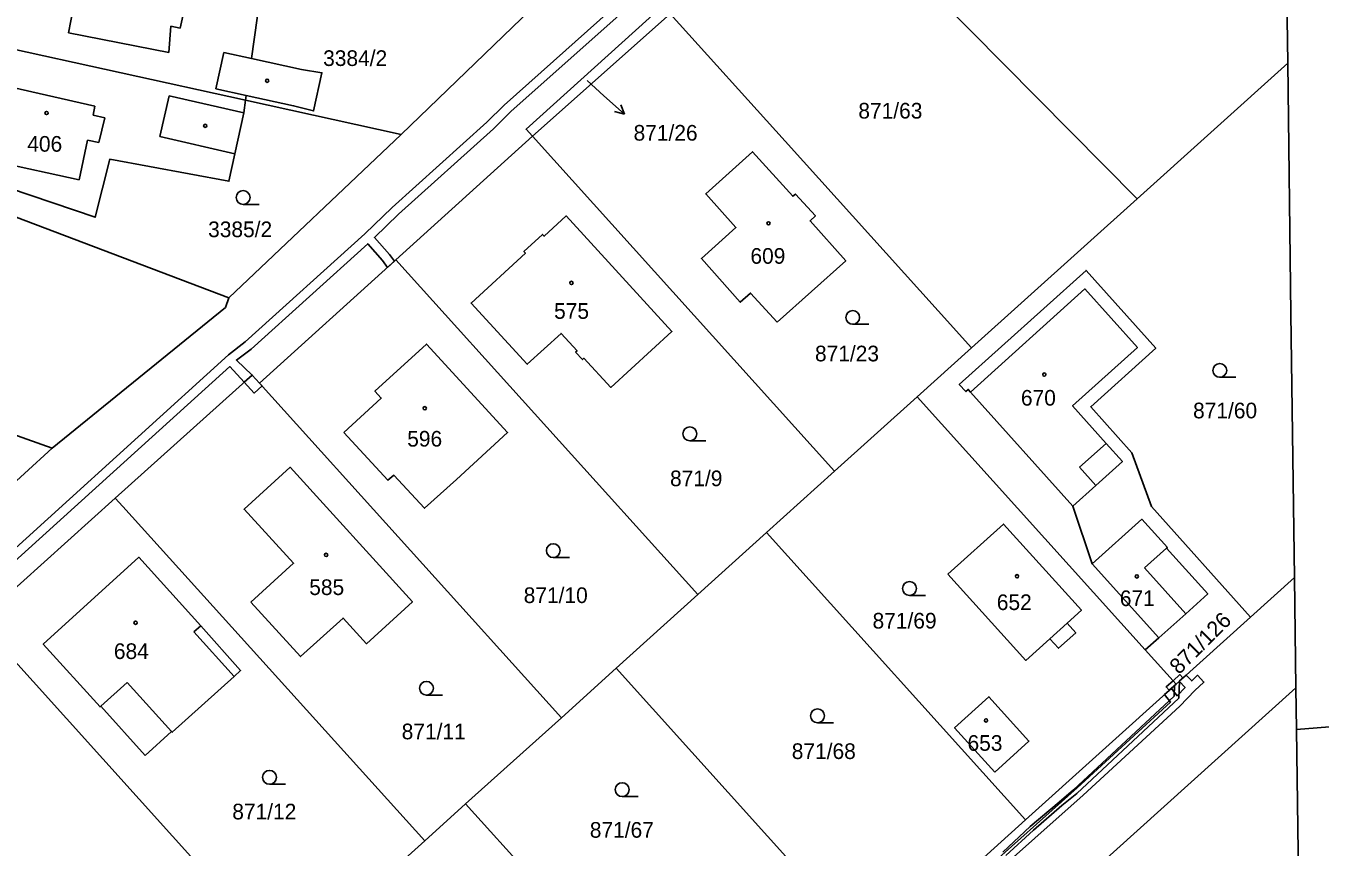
# Model space of a CAD drawing. Extents: x -776734 to -748832, y -1118122 to -976986.
# Drawn here: x -752642.5 to -752501.9, y -1114741.4 to -1114652.2 of the extents above; entities that cross this region are included whole.
import ezdxf

# ---------------------------------------------------------------- set-up
doc = ezdxf.new("R2010")
doc.units = 0
for name, color, linetype in [('KM_Hranice parcel', 7, 'Continuous'), ('KM_Parcelní čísla', 7, 'Continuous'), ('KM_Pop  PČ popisy', 7, 'Continuous'), ('KM_Vnitřní kresba', 7, 'Continuous'), ('KM_Věcná břemena k části', 7, 'Continuous'), ('KM_Značky budov', 7, 'Continuous'), ('KM_Značky kultur', 7, 'Continuous')]:
    doc.layers.add(name, color=color, linetype=linetype)

msp = doc.modelspace()

# ---------------------------------------------------------------- linework, layer by layer
at = {"layer": 'KM_Hranice parcel'}
for p, q in [((-752556.13, -1114636.3), (-752521.77, -1114671.02)), ((-752505.41, -1114656.3), (-752505.58, -1114643.02)), ((-752617.96, -1114655.78), (-752616.37, -1114644.43)), ((-752601.68, -1114664.04), (-752587.62, -1114650.44)), ((-752572.48, -1114650.92), (-752587.44, -1114664.23)), ((-752648.32, -1114653.77), (-752618.6, -1114660.31)), ((-752505.41, -1114656.3), (-752521.77, -1114671.02)), ((-752618.6, -1114660.31), (-752618.53, -1114659.79)), ((-752618.6, -1114660.31), (-752601.68, -1114664.04)), ((-752620.4, -1114681.76), (-752601.68, -1114664.04)), ((-752587.44, -1114664.23), (-752602.27, -1114677.64)), ((-752554.63, -1114700.61), (-752587.44, -1114664.23)), ((-752620.4, -1114681.76), (-752651.84, -1114669.84)), ((-752521.77, -1114671.02), (-752539.75, -1114687.2)), ((-752602.27, -1114677.64), (-752617.09, -1114691.03)), ((-752602.27, -1114677.64), (-752569.47, -1114713.98)), ((-752677.34, -1114684.61), (-752639.58, -1114698.11)), ((-752545.67, -1114692.54), (-752539.75, -1114687.2)), ((-752617.09, -1114691.03), (-752584.3, -1114727.38)), ((-752554.63, -1114700.61), (-752545.67, -1114692.54)), ((-752545.67, -1114692.54), (-752520.91, -1114720)), ((-752528.75, -1114704.39), (-752539.88, -1114692)), ((-752660.19, -1114716.87), (-752639.58, -1114698.11)), ((-752562.01, -1114707.26), (-752554.63, -1114700.61)), ((-752632.74, -1114703.53), (-752647.59, -1114716.87)), ((-752526.67, -1114710.67), (-752528.75, -1114704.39)), ((-752569.47, -1114713.98), (-752562.01, -1114707.26)), ((-752533.89, -1114738.46), (-752562.01, -1114707.26)), ((-752519.42, -1114718.71), (-752526.67, -1114710.67)), ((-752504.69, -1114712.14), (-752509.48, -1114716.45)), ((-752504.54, -1114724.12), (-752504.69, -1114712.14)), ((-752578.35, -1114721.99), (-752569.47, -1114713.98)), ((-752509.48, -1114716.45), (-752517.55, -1114723.73)), ((-752646.72, -1114717.83), (-752614, -1114754.13)), ((-752520.91, -1114720), (-752519.42, -1114718.71)), ((-752517.55, -1114723.73), (-752520.91, -1114720)), ((-752584.3, -1114727.38), (-752578.35, -1114721.99)), ((-752550.23, -1114753.19), (-752578.35, -1114721.99)), ((-752504.54, -1114724.12), (-752541.13, -1114757.11)), ((-752533.89, -1114738.46), (-752517.55, -1114723.73)), ((-752504.48, -1114728.64), (-752504.54, -1114724.12)), ((-752594.7, -1114736.72), (-752584.3, -1114727.38)), ((-752504.01, -1114764.03), (-752504.48, -1114728.64)), ((-752599.13, -1114740.75), (-752594.7, -1114736.72)), ((-752566.58, -1114767.92), (-752594.7, -1114736.72)), ((-752550.23, -1114753.19), (-752533.89, -1114738.46)), ((-752611.04, -1114751.45), (-752599.13, -1114740.75))]:
    msp.add_line(p, q, dxfattribs=at)
for points in [[(-752563.55, -1114641.28), (-752573.27, -1114650.04), (-752588.14, -1114663.46), (-752587.44, -1114664.23)], [(-752539.75, -1114687.2), (-752543.37, -1114683.18), (-752560, -1114664.76), (-752572.48, -1114650.92)], [(-752618.53, -1114659.79), (-752613.38, -1114660.91), (-752611.21, -1114661.47), (-752610.31, -1114657.32), (-752612.51, -1114656.97), (-752617.96, -1114655.78)], [(-752504.69, -1114712.14), (-752505.09, -1114683.52), (-752505.41, -1114656.3)], [(-752651.31, -1114667.46), (-752634.92, -1114673.02), (-752633.35, -1114666.72), (-752620.41, -1114669.11), (-752619.76, -1114666.13), (-752618.79, -1114661.69), (-752618.6, -1114660.31)], [(-752560.86, -1114684.42), (-752563.76, -1114681.26), (-752564.88, -1114682.25), (-752569.09, -1114677.5), (-752565.35, -1114674.12), (-752568.63, -1114670.48), (-752563.55, -1114665.9), (-752559.18, -1114670.74), (-752558.88, -1114670.5), (-752556.71, -1114672.88), (-752557.3, -1114673.41), (-752553.42, -1114677.75), (-752560.86, -1114684.42)], [(-752582.77, -1114687.69), (-752582.02, -1114688.48), (-752581.86, -1114688.33), (-752578.92, -1114691.51), (-752572.29, -1114685.44), (-752583.78, -1114672.87), (-752586.17, -1114675.08), (-752586.34, -1114674.89), (-752588.37, -1114676.74), (-752588.21, -1114676.93), (-752594.1, -1114682.34), (-752588.01, -1114688.99), (-752584.33, -1114685.63), (-752582.59, -1114687.52), (-752582.77, -1114687.69)], [(-752539.88, -1114692), (-752540.12, -1114691.72), (-752540.37, -1114691.96), (-752541.09, -1114691.17), (-752527.32, -1114678.79), (-752519.76, -1114687.25), (-752526.82, -1114693.6), (-752522.34, -1114698.6), (-752520.23, -1114704.45), (-752509.48, -1114716.45)], [(-752639.58, -1114698.11), (-752620.77, -1114682.82), (-752620.4, -1114681.76)], [(-752528.75, -1114704.39), (-752526.25, -1114702.15), (-752523.37, -1114699.55), (-752525.15, -1114697.58), (-752528.78, -1114693.51), (-752521.74, -1114687.17), (-752527.44, -1114680.81), (-752539.88, -1114692)], [(-752607.91, -1114696.4), (-752603.13, -1114701.58), (-752602.51, -1114701.05), (-752599.15, -1114704.63), (-752595.7, -1114701.5), (-752590.14, -1114696.4), (-752598.95, -1114686.79), (-752604.54, -1114691.91), (-752603.86, -1114692.66), (-752607.91, -1114696.4)], [(-752617.09, -1114691.03), (-752617.87, -1114690.16), (-752632.74, -1114703.53)], [(-752618.03, -1114714.81), (-752612.63, -1114720.74), (-752608.01, -1114716.56), (-752605.46, -1114719.35), (-752600.48, -1114714.79), (-752613.75, -1114700.17), (-752618.76, -1114704.74), (-752613.38, -1114710.59), (-752618.03, -1114714.81)], [(-752632.74, -1114703.53), (-752631.92, -1114704.44), (-752599.13, -1114740.75)], [(-752519.42, -1114718.71), (-752516.49, -1114716.08), (-752514.11, -1114713.92), (-752518.58, -1114708.95), (-752518.49, -1114708.88), (-752521.26, -1114705.82), (-752526.67, -1114710.67)], [(-752542.32, -1114711.79), (-752536.29, -1114706.35), (-752527.83, -1114715.71), (-752529.38, -1114717.11), (-752528.45, -1114718.15), (-752530.31, -1114719.83), (-752531.25, -1114718.79), (-752533.85, -1114721.15), (-752542.32, -1114711.79)], [(-752629.49, -1114731.47), (-752634.31, -1114726.13), (-752634.4, -1114726.21), (-752640.57, -1114719.37), (-752630.18, -1114709.95), (-752623.45, -1114717.4), (-752619.14, -1114722.23), (-752619.85, -1114722.89), (-752626.56, -1114728.95), (-752626.63, -1114728.87), (-752629.49, -1114731.47)], [(-752475.41, -1114721.99), (-752475.32, -1114725.74), (-752486.5, -1114727.2), (-752504.48, -1114728.64)], [(-752537.23, -1114733.29), (-752541.6, -1114728.47), (-752537.88, -1114725.1), (-752533.52, -1114729.92), (-752537.23, -1114733.29)]]:
    msp.add_lwpolyline(points, dxfattribs=at)
at = {"layer": 'KM_Pop  PČ popisy'}
for p, q in [((-752581.49, -1114658.18), (-752579.68, -1114659.83)), ((-752579.68, -1114659.83), (-752577.45, -1114661.838)), ((-752577.45, -1114661.838), (-752577.859, -1114660.796)), ((-752577.45, -1114661.838), (-752578.529, -1114661.54))]:
    msp.add_line(p, q, dxfattribs=at)
at = {"layer": 'KM_Vnitřní kresba'}
for p, q in [((-752637.83, -1114653), (-752635.88, -1114642.99)), ((-752624.28, -1114646.11), (-752625.7, -1114652.49)), ((-752626.7, -1114652.27), (-752626.94, -1114655.12)), ((-752625.7, -1114652.49), (-752626.7, -1114652.27)), ((-752626.94, -1114655.12), (-752637.83, -1114653)), ((-752620.96, -1114655.13), (-752621.83, -1114659.07)), ((-752617.96, -1114655.78), (-752620.96, -1114655.13)), ((-752644.68, -1114658.76), (-752634.95, -1114660.96)), ((-752621.83, -1114659.07), (-752618.53, -1114659.79)), ((-752634.95, -1114660.96), (-752635.16, -1114661.93)), ((-752626.88, -1114659.83), (-752627.91, -1114664.24)), ((-752618.79, -1114661.69), (-752626.88, -1114659.83)), ((-752635.16, -1114661.93), (-752633.87, -1114662.21)), ((-752633.87, -1114662.21), (-752634.52, -1114664.91)), ((-752635.75, -1114664.65), (-752636.68, -1114668.96)), ((-752634.52, -1114664.91), (-752635.75, -1114664.65)), ((-752627.91, -1114664.24), (-752619.76, -1114666.13)), ((-752636.68, -1114668.96), (-752646.32, -1114666.83)), ((-752528.02, -1114700.18), (-752525.15, -1114697.58)), ((-752526.25, -1114702.15), (-752528.02, -1114700.18)), ((-752518.58, -1114708.95), (-752520.96, -1114711.09)), ((-752520.96, -1114711.09), (-752516.49, -1114716.08)), ((-752529.38, -1114717.11), (-752531.25, -1114718.79)), ((-752623.45, -1114717.4), (-752624.2, -1114718.06)), ((-752624.2, -1114718.06), (-752619.85, -1114722.89)), ((-752631.45, -1114723.55), (-752634.31, -1114726.13)), ((-752626.63, -1114728.87), (-752631.45, -1114723.55))]:
    msp.add_line(p, q, dxfattribs=at)
at = {"layer": 'KM_Věcná břemena k části'}
for points in [[(-752576.09, -1114647.96), (-752590.5, -1114660.83), (-752592.39, -1114662.71), (-752602.69, -1114671.95), (-752605.64, -1114674.83), (-752618.64, -1114686.56), (-752620.46, -1114687.95), (-752659.74, -1114723.57)], [(-752659.06, -1114724.31), (-752620.3, -1114689.24), (-752618.74, -1114690.94), (-752617.87, -1114690.16), (-752619.58, -1114688.53), (-752618, -1114687.33), (-752605.33, -1114675.9), (-752603.72, -1114677.72), (-752603.18, -1114678.46), (-752602.43, -1114677.78), (-752602.97, -1114677.05), (-752604.61, -1114675.22), (-752602, -1114672.68), (-752591.68, -1114663.42), (-752589.8, -1114661.54), (-752575.76, -1114649.01)], [(-752538.14, -1114745.12), (-752527.65, -1114735.77), (-752517.13, -1114726.11), (-752515.51, -1114724.42), (-752514.53, -1114723.5), (-752515.22, -1114722.77), (-752515.85, -1114723.37), (-752516.46, -1114722.75), (-752517.21, -1114723.42), (-752516.57, -1114724.08), (-752517.44, -1114724.99), (-752518.06, -1114724.19), (-752518.8, -1114724.86), (-752518.16, -1114725.69), (-752528.29, -1114735), (-752538.82, -1114744.39)], [(-752528.34, -1114735.6), (-752517.26, -1114725.27), (-752517.19, -1114723.41), (-752516.81, -1114723.06), (-752517.14, -1114722.69), (-752517.88, -1114723.36), (-752517.55, -1114723.73), (-752517.71, -1114723.88), (-752517.76, -1114725.05), (-752528.68, -1114735.22), (-752530.26, -1114736.54), (-752533.38, -1114739.2), (-752536.36, -1114741.97)], [(-752536.02, -1114742.33), (-752533.04, -1114739.58), (-752529.94, -1114736.92), (-752528.34, -1114735.6)]]:
    msp.add_lwpolyline(points, dxfattribs=at)
for points in [[(-752617.87, -1114690.16), (-752618.74, -1114690.94), (-752617.66, -1114692.12), (-752616.81, -1114691.34), (-752617.09, -1114691.03)], [(-752518.29, -1114724.4), (-752517.55, -1114723.73), (-752517.88, -1114723.36), (-752518.63, -1114724.03)]]:
    msp.add_lwpolyline(points, close=True, dxfattribs=at)
at = {"layer": 'KM_Značky budov'}
for centre in [(-752616.2468, -1114658.1992), (-752640.2068, -1114661.6992), (-752622.9768, -1114663.0892), (-752561.8068, -1114673.6792), (-752583.2068, -1114680.1492), (-752531.8568, -1114690.1092), (-752599.1368, -1114693.7592), (-752609.8468, -1114709.6892), (-752534.8168, -1114712.0092), (-752521.8068, -1114712.0292), (-752630.5368, -1114717.0592), (-752538.1868, -1114727.6692)]:
    msp.add_circle(centre, 0.175, dxfattribs=at)
at = {"layer": 'KM_Značky kultur'}
for p, q in [((-752618.863, -1114671.63), (-752617.113, -1114671.63)), ((-752552.663, -1114684.65), (-752550.913, -1114684.65)), ((-752512.803, -1114690.4), (-752511.053, -1114690.4)), ((-752570.353, -1114697.29), (-752568.603, -1114697.29)), ((-752585.183, -1114709.98), (-752583.433, -1114709.98)), ((-752546.493, -1114714.09), (-752544.743, -1114714.09)), ((-752598.953, -1114724.93), (-752597.203, -1114724.93)), ((-752556.483, -1114727.92), (-752554.733, -1114727.92)), ((-752615.993, -1114734.6), (-752614.243, -1114734.6)), ((-752577.693, -1114735.94), (-752575.943, -1114735.94))]:
    msp.add_line(p, q, dxfattribs=at)
for centre in [(-752618.8629, -1114670.8798), (-752552.6629, -1114683.8998), (-752512.8029, -1114689.6498), (-752570.3529, -1114696.5398), (-752585.1829, -1114709.2298), (-752546.4929, -1114713.3398), (-752598.9529, -1114724.1798), (-752556.4829, -1114727.1698), (-752615.9929, -1114733.8498), (-752577.6929, -1114735.1898)]:
    msp.add_circle(centre, 0.75, dxfattribs=at)

# ---------------------------------------------------------------- texts
at = {"layer": 'KM_Parcelní čísla'}
for s, p in [('3384/2', (-752610.17, -1114656.59)), ('871/63', (-752552.05, -1114662.3)), ('871/26', (-752576.46, -1114664.698)), ('406', (-752642.3, -1114665.9)), ('3385/2', (-752622.66, -1114675.18)), ('609', (-752563.77, -1114678.07)), ('575', (-752585.09, -1114684.05)), ('871/23', (-752556.76, -1114688.67)), ('670', (-752534.395, -1114693.48)), ('871/60', (-752515.7, -1114694.86)), ('596', (-752601.04, -1114697.93)), ('871/9', (-752572.5, -1114702.23)), ('585', (-752611.68, -1114714.05)), ('871/10', (-752588.39, -1114714.92)), ('652', (-752537.015, -1114715.68)), ('671', (-752523.655, -1114715.25)), ('871/69', (-752550.507, -1114717.69)), ('684', (-752632.895, -1114721)), ('871/11', (-752601.64, -1114729.72)), ('653', (-752540.195, -1114730.97)), ('871/68', (-752559.28, -1114731.86)), ('871/12', (-752620.037, -1114738.42)), ('871/67', (-752581.21, -1114740.41))]:
    msp.add_text(s, height=1.7, dxfattribs=at).set_placement(p)
msp.add_text('871/126', height=1.7, rotation=45, dxfattribs=at).set_placement((-752517.229, -1114722.761))

doc.saveas('drawing.dxf')
